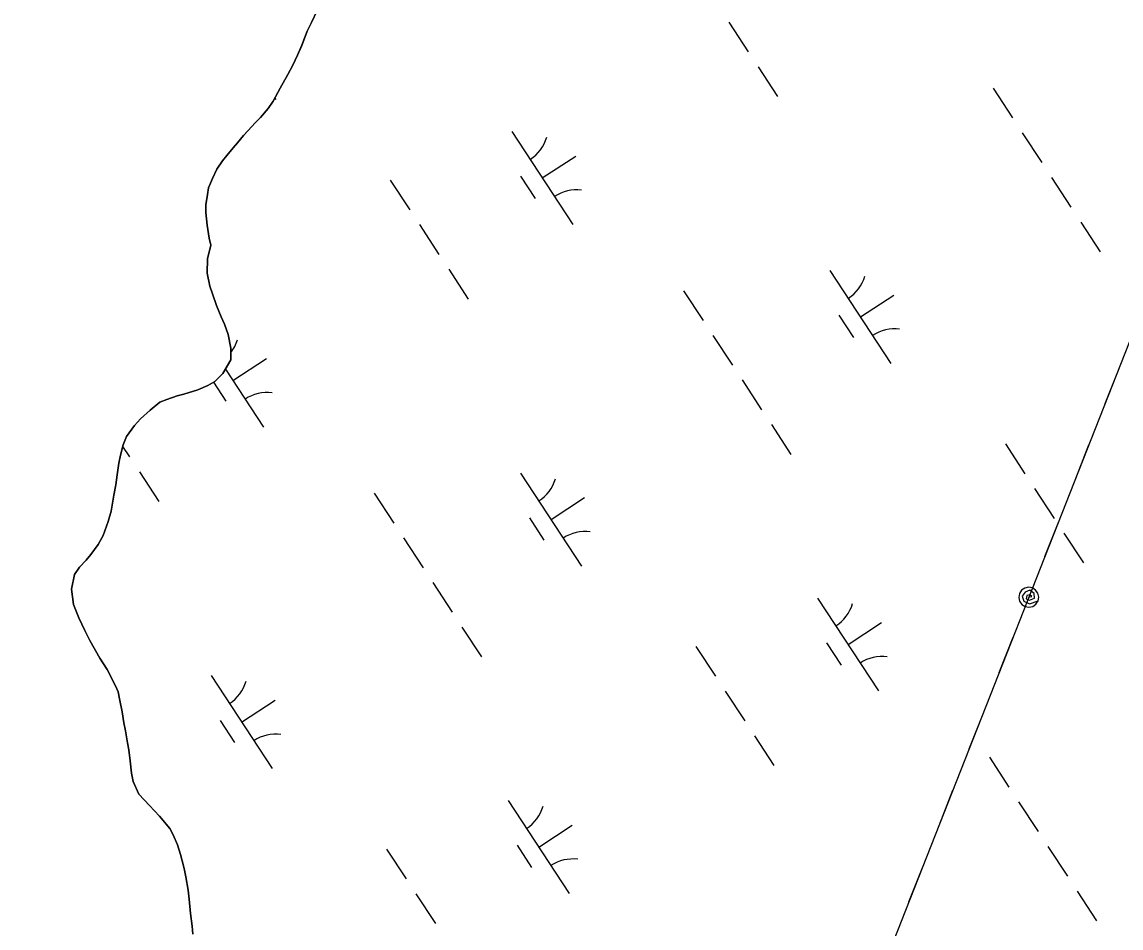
# Model space of a CAD drawing. Extents: x 3945642 to 3966284, y 206476 to 228921.
# Drawn here: x 3957545.2 to 3958039.5, y 220434.5 to 220842.2 of the extents above; entities that cross this region are included whole.
import ezdxf

# ---------------------------------------------------------------- set-up
doc = ezdxf.new("R2010")
doc.units = 0
for name, color, linetype in [('V-TOPO-SHOR', 7, 'Continuous'), ('V-UTIL-LINE', 7, 'Continuous'), ('V-WETL-SWMP', 7, 'Continuous')]:
    doc.layers.add(name, color=color, linetype=linetype)

msp = doc.modelspace()

# ---------------------------------------------------------------- linework, layer by layer
at = {"layer": 'V-TOPO-SHOR'}
for points in [[(3957677.99, 220847.32), (3957675.39, 220841.9), (3957673.55, 220838.07), (3957671.05, 220831.68), (3957669.1, 220827.33), (3957667.04, 220822.75), (3957664.88, 220818.5), (3957661.31, 220812.34), (3957658.18, 220806.49), (3957655.92, 220803.31), (3957652.47, 220799.28), (3957650.11, 220796.74), (3957646.99, 220793.35), (3957644.95, 220791.12), (3957642.15, 220787.83), (3957640.21, 220785.5), (3957637.31, 220782.11), (3957635.37, 220779.67), (3957632.89, 220775.95), (3957630.94, 220771.8), (3957629.21, 220767.55), (3957628.65, 220764.57), (3957627.98, 220759.88), (3957627.95, 220756.46), (3957628.55, 220750.81), (3957629.37, 220744.93), (3957630.2, 220741.73), (3957628.66, 220735.55), (3957628.51, 220729.15), (3957629.75, 220723.27), (3957631, 220719.85), (3957632.78, 220714.61), (3957634.87, 220709.58), (3957636.34, 220706.16), (3957637.91, 220701.56), (3957639.25, 220695.36), (3957639.11, 220690.24), (3957635.65, 220684.08), (3957632, 220680.48), (3957628.89, 220678.58), (3957624.29, 220676.7), (3957618.09, 220674.71), (3957614.99, 220673.99), (3957610.39, 220672.31), (3957607.29, 220671.05), (3957602.89, 220667.57), (3957598.6, 220663.65), (3957595.8, 220660.58), (3957592.25, 220655.69), (3957590.73, 220651.97), (3957589.52, 220647.29)], [(3957589.52, 220647.29), (3957588.85, 220643.66), (3957588.07, 220638.44), (3957587.4, 220633.96), (3957586.62, 220629.28), (3957585.29, 220622.14), (3957583.97, 220617.45), (3957581.69, 220611.07), (3957579.53, 220607.14), (3957576.29, 220602.57), (3957574.14, 220600.03), (3957571.13, 220596.85), (3957568.87, 220593.56), (3957567.54, 220586.95), (3957568.45, 220580.01), (3957570.86, 220574.02), (3957573.49, 220568.35), (3957575.81, 220563.85), (3957580.23, 220555.93), (3957583.6, 220550.89), (3957587.29, 220543.5), (3957588.55, 220540.72), (3957589.17, 220537.62), (3957590.3, 220531.85), (3957591.01, 220526.83), (3957591.84, 220523.2), (3957592.76, 220517.86), (3957593.27, 220514.66), (3957593.98, 220509.74), (3957594.58, 220504.19), (3957595.3, 220500.45), (3957597.82, 220494.68), (3957602.59, 220489.63), (3957607.14, 220484.79), (3957611.79, 220479.32), (3957613.27, 220476.43), (3957615.16, 220471.94), (3957616.51, 220467.55), (3957617.34, 220464.67), (3957618.17, 220461.24), (3957619, 220457.51), (3957620.02, 220451.52), (3957620.42, 220447.47), (3957621.02, 220441.06), (3957621.83, 220435.3), (3957622.12, 220431.77)]]:
    msp.add_lwpolyline(points, dxfattribs=at)
at = {"layer": 'V-UTIL-LINE'}
for points in [[(3958881.28, 222827.27), (3957109.88, 218326.97), (3961480.16, 211741.64)], [(3958038.5, 220686.16), (3958032.27, 220670.34)], [(3958024.94, 220651.73), (3958018.72, 220635.91)], [(3958011.39, 220617.3), (3958005.16, 220601.48)], [(3957998.03, 220583.35), (3957999.43, 220583.68), (3957998.56, 220584.45), (3957997.23, 220584.11), (3957996.85, 220582.69), (3957998.4, 220582), (3958000.57, 220582.88), (3958000.46, 220585.01), (3957998.51, 220586.47), (3957996.37, 220585.66), (3957995.12, 220583.81), (3957995.87, 220581.52), (3957998.37, 220580.36), (3958002.22, 220581.7), (3958002.53, 220583.43), (3958002.16, 220585.15), (3958001.15, 220586.59), (3957999.68, 220587.54), (3957997.95, 220587.85), (3957996.23, 220587.48), (3957994.79, 220586.48), (3957993.84, 220585), (3957993.53, 220583.27), (3957993.9, 220581.55), (3957994.9, 220580.11), (3957996.38, 220579.16), (3957998.11, 220578.85), (3957999.83, 220579.22), (3958001.27, 220580.22), (3958002.22, 220581.7)], [(3957990.88, 220565.19), (3957984.65, 220549.37)], [(3957977.33, 220530.76), (3957971.1, 220514.95)], [(3957963.78, 220496.34), (3957957.55, 220480.52)], [(3957950.23, 220461.91), (3957944, 220446.09)]]:
    msp.add_lwpolyline(points, dxfattribs=at)
at = {"layer": 'V-WETL-SWMP'}
for p, q in [((3957863.16, 220842.15), (3957871.92, 220828.77)), ((3957876.31, 220822.08), (3957885.08, 220808.69)), ((3957658.96, 220807.95), (3957659.37, 220807.32)), ((3957981.98, 220812.4), (3957990.74, 220799.02)), ((3957765.56, 220792.91), (3957792.96, 220751.09)), ((3957995.13, 220792.32), (3958003.9, 220778.94)), ((3957779.26, 220772), (3957794.31, 220781.87)), ((3957710.87, 220771.08), (3957719.63, 220757.69)), ((3957769.52, 220772.79), (3957776.09, 220762.76)), ((3958008.28, 220772.25), (3958017.05, 220758.87)), ((3957724.02, 220751), (3957732.79, 220737.62)), ((3958021.43, 220752.17), (3958030.2, 220738.79)), ((3957737.17, 220730.93), (3957745.94, 220717.54)), ((3957908.63, 220730.37), (3957936.03, 220688.55)), ((3957842.84, 220721.25), (3957851.61, 220707.87)), ((3957922.33, 220709.46), (3957937.39, 220719.32)), ((3957912.59, 220710.25), (3957919.17, 220700.21)), ((3957855.99, 220701.17), (3957864.76, 220687.79)), ((3957640.12, 220680.85), (3957655.18, 220690.72)), ((3957636.74, 220686.01), (3957653.82, 220659.94)), ((3957631.38, 220680.1), (3957636.95, 220671.6)), ((3957869.14, 220681.1), (3957877.91, 220667.71)), ((3957882.29, 220661.02), (3957891.06, 220647.64)), ((3957590.53, 220651.22), (3957593.65, 220646.47)), ((3957987.52, 220652.31), (3957996.29, 220638.93)), ((3957598.03, 220639.77), (3957606.8, 220626.39)), ((3957769.49, 220639.22), (3957796.89, 220597.4)), ((3957703.7, 220630.1), (3957712.47, 220616.71)), ((3958000.68, 220632.23), (3958009.44, 220618.85)), ((3957783.19, 220618.31), (3957798.25, 220628.17)), ((3957773.45, 220619.1), (3957780.03, 220609.06)), ((3958013.83, 220612.16), (3958022.6, 220598.77)), ((3957716.85, 220610.02), (3957725.62, 220596.64)), ((3957730, 220589.95), (3957738.77, 220576.56)), ((3957903.08, 220583), (3957930.48, 220541.17)), ((3957916.78, 220562.08), (3957931.83, 220571.95)), ((3957743.15, 220569.87), (3957751.92, 220556.49)), ((3957848.39, 220561.16), (3957857.15, 220547.77)), ((3957907.04, 220562.87), (3957913.61, 220552.84)), ((3957630.35, 220548.07), (3957657.75, 220506.25)), ((3957861.54, 220541.08), (3957870.31, 220527.7)), ((3957644.05, 220527.16), (3957659.11, 220537.02)), ((3957634.31, 220527.95), (3957640.89, 220517.91)), ((3957874.69, 220521.01), (3957883.46, 220507.62)), ((3957980.36, 220511.33), (3957989.13, 220497.95)), ((3957763.94, 220491.84), (3957791.34, 220450.02)), ((3957993.51, 220491.25), (3958002.28, 220477.87)), ((3957777.64, 220470.93), (3957792.7, 220480.8)), ((3957767.9, 220471.72), (3957774.47, 220461.69)), ((3957709.25, 220470.01), (3957718.02, 220456.62)), ((3958006.66, 220471.18), (3958015.43, 220457.79)), ((3957722.4, 220449.93), (3957731.17, 220436.55)), ((3958019.81, 220451.1), (3958028.58, 220437.72))]:
    msp.add_line(p, q, dxfattribs=at)
for points in [[(3957589.52, 220647.29), (3957590.73, 220651.97), (3957592.25, 220655.69), (3957595.8, 220660.58), (3957598.6, 220663.65), (3957602.89, 220667.57), (3957607.29, 220671.05), (3957610.39, 220672.31), (3957614.99, 220673.99), (3957618.09, 220674.71), (3957624.29, 220676.69), (3957628.89, 220678.58), (3957632, 220680.48), (3957635.65, 220684.08), (3957639.11, 220690.24), (3957639.25, 220695.36), (3957637.91, 220701.56), (3957636.34, 220706.16), (3957634.87, 220709.58), (3957632.78, 220714.61), (3957631, 220719.85), (3957629.74, 220723.27), (3957628.51, 220729.15), (3957628.66, 220735.55), (3957630.2, 220741.73), (3957629.37, 220744.93), (3957628.55, 220750.81), (3957627.95, 220756.46), (3957627.98, 220759.88), (3957628.65, 220764.57), (3957629.21, 220767.55), (3957630.94, 220771.8), (3957632.89, 220775.95), (3957635.37, 220779.67), (3957637.31, 220782.11), (3957640.21, 220785.5), (3957642.15, 220787.83), (3957644.95, 220791.12), (3957646.99, 220793.35), (3957650.11, 220796.74), (3957652.47, 220799.28), (3957655.92, 220803.31), (3957658.18, 220806.49), (3957661.31, 220812.34), (3957664.88, 220818.5), (3957667.04, 220822.75), (3957669.1, 220827.33), (3957671.05, 220831.69), (3957673.55, 220838.07), (3957675.39, 220841.9), (3957677.99, 220847.32)], [(3957622.12, 220431.77), (3957621.83, 220435.3), (3957621.02, 220441.06), (3957620.42, 220447.47), (3957620.02, 220451.52), (3957619, 220457.51), (3957618.17, 220461.25), (3957617.34, 220464.67), (3957616.51, 220467.55), (3957615.16, 220471.94), (3957613.27, 220476.43), (3957611.79, 220479.32), (3957607.14, 220484.79), (3957602.59, 220489.63), (3957597.82, 220494.68), (3957595.3, 220500.45), (3957594.58, 220504.19), (3957593.98, 220509.74), (3957593.27, 220514.66), (3957592.76, 220517.86), (3957591.84, 220523.2), (3957591.01, 220526.83), (3957590.3, 220531.85), (3957589.17, 220537.62), (3957588.55, 220540.72), (3957587.29, 220543.5), (3957583.61, 220550.89), (3957580.23, 220555.93), (3957575.8, 220563.85), (3957573.49, 220568.35), (3957570.86, 220574.02), (3957568.45, 220580.01), (3957567.54, 220586.95), (3957568.87, 220593.56), (3957571.13, 220596.85), (3957574.14, 220600.03), (3957576.29, 220602.57), (3957579.53, 220607.14), (3957581.69, 220611.07), (3957583.97, 220617.45), (3957585.29, 220622.14), (3957586.62, 220629.28), (3957587.4, 220633.96), (3957588.07, 220638.44), (3957588.85, 220643.66), (3957589.52, 220647.29)]]:
    msp.add_lwpolyline(points, dxfattribs=at)
for centre, start, end in [((3957764.32, 220795.24), 302.4575, 344.0011), ((3957794.59, 220749.03), 82.4574, 124.0011), ((3957907.39, 220732.7), 302.4575, 344.0011), ((3957937.67, 220686.49), 82.4574, 124.0011), ((3957625.18, 220704.09), 322.6919, 344.0011), ((3957655.45, 220657.88), 82.4574, 124.0011), ((3957768.25, 220641.54), 302.4575, 344.0011), ((3957798.53, 220595.33), 82.4574, 124.0011), ((3957901.84, 220585.32), 302.4575, 344.0011), ((3957932.11, 220539.11), 82.4574, 124.0011), ((3957629.12, 220550.39), 302.4575, 344.0011), ((3957659.39, 220504.18), 82.4574, 124.0011), ((3957762.7, 220494.17), 302.4575, 344.0011), ((3957792.97, 220447.96), 82.4574, 124.0011)]:
    msp.add_arc(centre, 17.62, start, end, dxfattribs=at)

doc.saveas('drawing.dxf')
